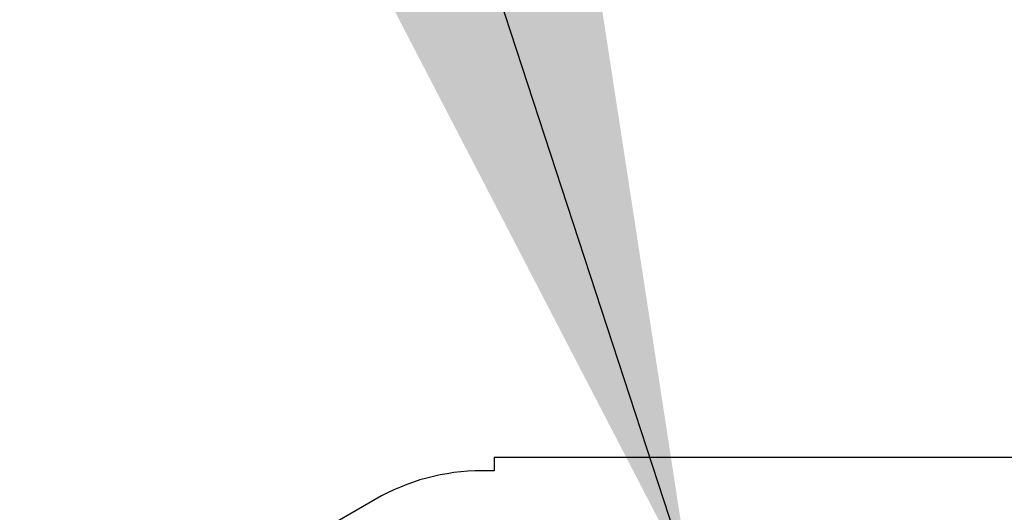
# Model space of a CAD drawing. Extents: x 1529 to 4201, y -422 to 622.
# Tile 303 of 460: x 2188.63 to 2193.25, y 504.13 to 506.44. Entities that reach past the tile are written whole.
import ezdxf

# ---------------------------------------------------------------- set-up
doc = ezdxf.new("R2010")
doc.units = 0
doc.header["$MEASUREMENT"] = 0
doc.layers.add('SPILL-BUCKET', color=1, linetype='CONTINUOUS')
doc.layers.add('TEXT', color=3, linetype='CONTINUOUS')
doc.styles.add('SIMPLEX', font='simplex')
doc.dimstyles.new('DIM48', dxfattribs={"dimscale": 48, "dimtxt": 0.09375, "dimasz": 0.09375, "dimexe": 0.0625, "dimexo": 0.0625, "dimgap": 0.0625, "dimtad": 1, "dimdec": 4, "dimzin": 3, "dimdsep": 46, "dimlunit": 4, "dimtxsty": 'SIMPLEX', "dimcen": 0, "dimclrd": 3, "dimclre": 3, "dimclrt": 3, "dimadec": 0, "dimazin": 0, "dimtfac": 1, "dimtdec": 4, "dimtofl": 0, "dimtmove": 2, "dimatfit": 3, "dimfxl": 1, "dimfrac": 2, "dimtolj": 1, "dimtzin": 3, "dimarcsym": 0})

msp = doc.modelspace()

# ---------------------------------------------------------------- linework, layer by layer
at = {"layer": 'SPILL-BUCKET', "linetype": 'Continuous'}
for p, q in [((2195.04285, 504.38936), (2190.85821, 504.38936)), ((2190.85821, 504.38936), (2190.85821, 504.3269)), ((2190.85821, 504.3269), (2190.79971, 504.3269)), ((2190.30005, 504.19302), (2189.93696, 503.98339))]:
    msp.add_line(p, q, dxfattribs=at)
msp.add_arc((2190.79971, 503.32759), 0.99932, 90, 120, dxfattribs=at)

# ---------------------------------------------------------------- leaders
at = {"layer": 'TEXT'}
msp.add_leader([(2191.77596, 503.8147), (2161.57058, 596.37341), (2151.29362, 596.37341)], dimstyle='DIM48', override={"dimgap": 0.0625, "dimtad": 0}, dxfattribs=at)

doc.saveas('drawing.dxf')
